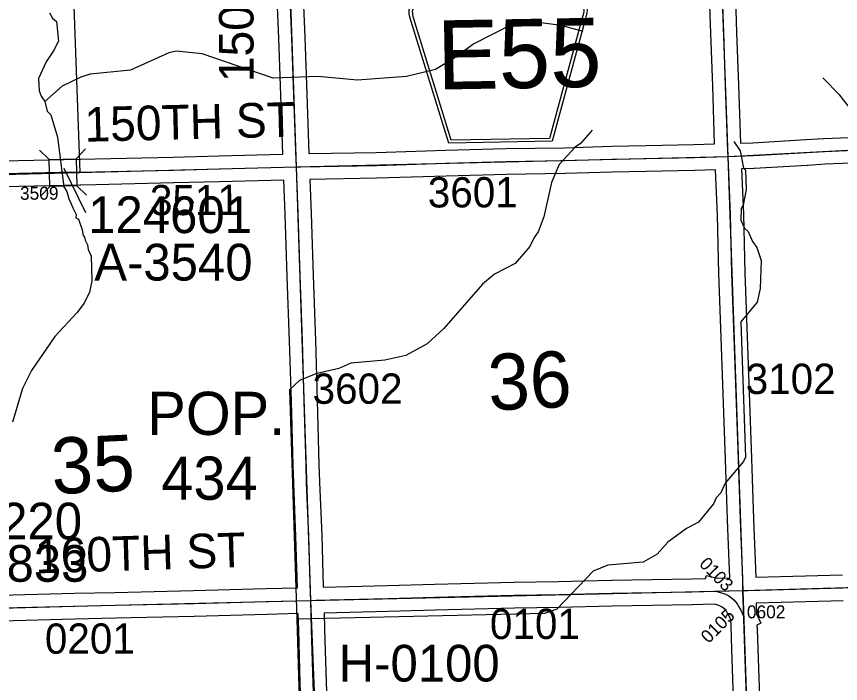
# Model space of a CAD drawing. Extents: x 128.7 to 185.5, y -21.4 to 12.6.
# Drawn here: x 138.305 to 140.213, y -1.752 to -0.208 of the extents above; entities that cross this region are included whole.
import ezdxf

# ---------------------------------------------------------------- set-up
doc = ezdxf.new("R2010")
doc.units = 0
for name, color, linetype in [('tdCoCorpBndry', 7, 'Continuous'), ('tdCoCorpPopTxt', 7, 'Continuous'), ('tdCoHydroRiver', 7, 'Continuous'), ('tdCoSecRdNmbr', 7, 'Continuous'), ('tdCoSecRdTxt', 7, 'Continuous'), ('tdCoSecRteBand', 7, 'Continuous'), ('tdCoSecRteCL', 7, 'Continuous'), ('tdCoSectLine', 7, 'Continuous'), ('tdCoSectNmbr', 7, 'Continuous'), ('tdCoShieldCoRte', 7, 'Continuous'), ('tdCoStrucSec', 7, 'Continuous'), ('tdCoStrucSecCoName', 7, 'Continuous'), ('tdCoStrucSecFHWANum', 7, 'Continuous'), ('tdCoSurfGravel', 7, 'Continuous'), ('tdCoTwpBndryShd', 7, 'Continuous')]:
    doc.layers.add(name, color=color, linetype=linetype)

msp = doc.modelspace()

# ---------------------------------------------------------------- linework, layer by layer
at = {"layer": 'tdCoCorpBndry'}
msp.add_lwpolyline([(138.4161, 0.4355), (138.4281, 0.0937), (138.4513, -0.5685), (138.4215, -0.5692), (138.4132, -0.5694), (138.4044, -0.5696), (138.3107, -0.5717), (138.2841, -0.5724), (138.1996, -0.5746), (138.1686, -0.5754), (138.1326, -0.5766), (138.0686, -0.5788), (138.0194, -0.5806), (137.949, -0.582), (137.888, -0.5833), (137.7674, -0.586), (137.6988, -0.5877), (137.6808, -0.0848), (137.6628, 0.4195), (137.9152, 0.4248)], close=True, dxfattribs=at)
at = {"layer": 'tdCoHydroRiver'}
for points in [[(138.3815, -0.1995), (138.3882, -0.2119), (138.3979, -0.2195), (138.4025, -0.2651), (138.3906, -0.2876), (138.374, -0.3134), (138.3563, -0.3518), (138.3572, -0.3802), (138.3623, -0.3926), (138.3706, -0.405), (138.376, -0.4269), (138.3842, -0.4361), (138.4, -0.4877), (138.4146, -0.6024), (138.4213, -0.6133), (138.4265, -0.6305), (138.4316, -0.6414), (138.4351, -0.6507), (138.4434, -0.6662), (138.4421, -0.6742), (138.4485, -0.6771), (138.4572, -0.7021), (138.4592, -0.7147), (138.4625, -0.7193), (138.4642, -0.7255), (138.4693, -0.7364), (138.4712, -0.7474), (138.478, -0.763), (138.4798, -0.8197), (138.4743, -0.8467), (138.4609, -0.8724), (138.4458, -0.8934), (138.3939, -0.9487), (138.3395, -1.0277), (138.3188, -1.0694), (138.2959, -1.1474)], [(139.6169, -0.2429), (139.5659, -0.2287), (139.5073, -0.2211), (139.4538, -0.2259), (139.3637, -0.2714), (139.3205, -0.3027), (139.2756, -0.3309), (139.2083, -0.3472), (139.0949, -0.3555), (139.0031, -0.3473), (138.8991, -0.3506), (138.7348, -0.2942), (138.6746, -0.2882), (138.6574, -0.2919), (138.5687, -0.3325), (138.4759, -0.3417), (138.454, -0.3487), (138.4105, -0.369), (138.3706, -0.405)], [(140.2708, -0.4655), (140.2116, -0.39), (140.1725, -0.3502)], [(139.6382, -0.4711), (139.6108, -0.5019), (139.5984, -0.5102), (139.5618, -0.5508), (139.5442, -0.5924), (139.5261, -0.6718), (139.513, -0.7069), (139.504, -0.7198), (139.4936, -0.7407), (139.4601, -0.7796), (139.4119, -0.8048), (139.3842, -0.8277), (139.2943, -0.93), (139.256, -0.9659), (139.2064, -0.9927), (139.1578, -1.0037), (139.0791, -1.0109), (139.0511, -1.0228), (138.9978, -1.0355), (138.9604, -1.0509), (138.9374, -1.0721), (138.954, -1.6034), (138.9606, -1.813)], [(139.9657, -0.4971), (139.9805, -0.5187), (139.9881, -0.5595), (139.993, -0.5641), (139.9944, -0.6082), (139.9876, -0.6447), (139.9831, -0.6528), (139.9824, -0.6796), (139.9909, -0.6983), (139.999, -0.7059), (140.0092, -0.7293), (140.0191, -0.7432), (140.0295, -0.7728), (140.0268, -0.8376), (140.0199, -0.8694), (139.9819, -0.9148), (139.9933, -1.2284), (139.9888, -1.238), (139.9462, -1.2883), (139.9359, -1.3107), (139.9252, -1.3221), (139.9193, -1.3365), (139.8843, -1.3786), (139.8564, -1.3937), (139.8132, -1.425), (139.7888, -1.4526), (139.7563, -1.471), (139.6744, -1.4783), (139.6401, -1.492), (139.5561, -1.5798), (139.528, -1.5901), (138.954, -1.6034)]]:
    msp.add_lwpolyline(points, dxfattribs=at)
at = {"layer": 'tdCoSecRteBand'}
for points in [[(140.2341, 0.4577), (140.1099, 0.451), (140.1098, 0.451), (140.1096, 0.451), (139.9475, 0.4441), (139.9475, 0.4438), (139.9489, 0.4071), (139.9546, 0.272), (139.9546, 0.272), (139.9546, 0.272), (139.9588, 0.1654), (139.9588, 0.1652), (139.9588, 0.165), (139.962, 0.0422), (139.9681, -0.115), (139.9681, -0.115), (139.9681, -0.1151), (139.9726, -0.2448), (139.977, -0.3668), (139.977, -0.3669), (139.977, -0.3669), (139.9816, -0.5011)], [(138.2834, -0.5424), (138.3099, -0.5417), (138.3099, -0.5417), (138.31, -0.5417), (138.4507, -0.5386), (138.4529, -0.5385), (138.4875, -0.5377), (138.6675, -0.5335), (138.7734, -0.5306), (138.7735, -0.5306), (138.7735, -0.5306), (138.922, -0.5269), (138.9174, -0.3903), (138.9127, -0.2585), (138.9072, -0.1311)], [(138.9672, -0.1287), (138.9726, -0.256), (138.9726, -0.2561), (138.9726, -0.2562), (138.9773, -0.3882), (138.9773, -0.3882), (138.9773, -0.3882), (138.982, -0.5254), (138.9824, -0.5254), (138.9824, -0.5255)], [(138.9824, -0.5255), (139.138, -0.5227), (139.2981, -0.5178), (139.2982, -0.5178), (139.2982, -0.5178), (139.4378, -0.5138), (139.438, -0.5138), (139.4382, -0.5138), (139.5743, -0.5118), (139.6829, -0.5086), (139.683, -0.5086), (139.6831, -0.5086), (139.7628, -0.5069), (139.8738, -0.5044), (139.9216, -0.503), (139.9171, -0.369), (139.9126, -0.247), (139.9126, -0.2469), (139.9126, -0.2469), (139.9082, -0.1172)], [(139.9816, -0.5011), (139.9818, -0.5011), (140.0099, -0.5003), (140.1325, -0.4932), (140.1738, -0.4904), (140.1741, -0.4904), (140.1745, -0.4904), (140.2932, -0.4855)], [(140.2958, -0.5454), (140.1773, -0.5503), (140.1363, -0.553), (140.1362, -0.553), (140.1361, -0.553), (140.013, -0.5602), (140.0126, -0.5602), (140.0122, -0.5602), (139.9839, -0.5611), (139.9881, -0.6656), (139.9881, -0.6659), (139.9881, -0.6661), (139.9913, -0.8011), (139.9967, -0.9486), (139.9967, -0.9486), (139.9967, -0.9486), (140.0014, -1.0796), (140.0069, -1.2315), (140.0069, -1.2315), (140.0069, -1.2315), (140.0115, -1.3715), (140.0168, -1.5061)], [(139.0154, -1.529), (139.1639, -1.5253), (139.2726, -1.5221), (139.2727, -1.5221), (139.2728, -1.5221), (139.457, -1.5179), (139.4571, -1.5179), (139.4572, -1.5179), (139.5602, -1.5162), (139.6831, -1.5132), (139.6832, -1.5132), (139.6834, -1.5132), (139.8686, -1.5102), (139.9008, -1.5093), (139.9026, -1.5022), (139.9277, -1.5086), (139.9569, -1.5077), (139.9516, -1.3738), (139.9516, -1.3737), (139.9516, -1.3736), (139.9469, -1.2336), (139.9415, -1.0817), (139.9368, -0.9508), (139.9314, -0.8031), (139.9313, -0.8029), (139.9313, -0.8027), (139.9281, -0.6678), (139.9239, -0.5629), (139.8756, -0.5644), (139.8754, -0.5644), (139.8753, -0.5644), (139.7641, -0.5669), (139.7641, -0.5669), (139.7641, -0.5669), (139.6845, -0.5686), (139.5759, -0.5718), (139.5757, -0.5718), (139.5754, -0.5718), (139.4393, -0.5738), (139.2999, -0.5777), (139.1397, -0.5827), (139.1395, -0.5827), (139.1393, -0.5827), (138.9843, -0.5855), (138.9874, -0.6635), (138.9874, -0.6637), (138.9874, -0.6638), (138.9916, -0.8077), (138.9973, -0.9578), (138.9973, -0.9579), (138.9973, -0.958), (139.0015, -1.0971), (139.0015, -1.0971), (139.0015, -1.0972), (139.0054, -1.2455), (139.0069, -1.2862), (139.0118, -1.4097), (139.0118, -1.4099), (139.0118, -1.41), (139.0154, -1.529)], [(138.2678, -1.5475), (138.439, -1.5433), (138.439, -1.5433), (138.439, -1.5433), (138.5327, -1.5411), (138.5327, -1.5411), (138.5327, -1.5411), (138.7149, -1.5369), (138.8828, -1.5322), (138.8828, -1.5322), (138.8829, -1.5322), (138.9554, -1.5305), (138.9519, -1.412), (138.9469, -1.2886), (138.9469, -1.2885), (138.9469, -1.2885), (138.9455, -1.2475), (138.9455, -1.2474), (138.9455, -1.2472), (138.9415, -1.0988), (138.9373, -0.9599), (138.9317, -0.8098), (138.9317, -0.8097), (138.9316, -0.8096), (138.9275, -0.6657), (138.9244, -0.5873), (138.9243, -0.5869), (138.7751, -0.5906), (138.6691, -0.5935), (138.669, -0.5935), (138.6689, -0.5935), (138.4889, -0.5977), (138.4889, -0.5977), (138.4889, -0.5977), (138.4542, -0.5985), (138.452, -0.5985), (138.3114, -0.6017), (138.2849, -0.6024)], [(140.0168, -1.5061), (140.2175, -1.5009)], [(140.219, -1.5608), (140.018, -1.5661), (140.0188, -1.5908), (140.0287, -1.6127), (140.0196, -1.6168), (140.02, -1.6268), (140.0214, -1.6717), (140.0261, -1.8065)], [(139.9661, -1.8087), (139.9614, -1.6738), (139.9614, -1.6737), (139.9614, -1.6737), (139.9596, -1.6181), (139.9592, -1.6047), (139.955, -1.5955), (139.9517, -1.5891), (139.9492, -1.585), (139.9454, -1.5803), (139.9422, -1.5774), (139.939, -1.5753), (139.9334, -1.5723), (139.9291, -1.5708), (139.9211, -1.5688), (139.8952, -1.5695), (139.8701, -1.5702), (139.87, -1.5702), (139.8698, -1.5702), (139.6844, -1.5732), (139.5615, -1.5761), (139.5614, -1.5761), (139.5613, -1.5761), (139.4583, -1.5779), (139.2743, -1.5821), (139.1656, -1.5853), (139.1656, -1.5853), (139.1655, -1.5853), (139.0173, -1.589), (139.0185, -1.6267), (139.0185, -1.6267), (139.0185, -1.6268), (139.0222, -1.7493), (139.0274, -1.8946)], [(138.9674, -1.8968), (138.9622, -1.7513), (138.9622, -1.7512), (138.9622, -1.7512), (138.9585, -1.6286), (138.9573, -1.5904), (138.957, -1.5904), (138.8844, -1.5922), (138.7165, -1.5968), (138.7164, -1.5969), (138.7164, -1.5969), (138.5341, -1.601), (138.4404, -1.6033), (138.2693, -1.6075), (138.0999, -1.6116), (138.0999, -1.6116), (138.0998, -1.6116), (138.0157, -1.6136), (138.0161, -1.6256), (138.0161, -1.6258), (138.0161, -1.626), (138.0196, -1.7798)]]:
    msp.add_lwpolyline(points, dxfattribs=at)
at = {"layer": 'tdCoSecRteCL'}
for p in [(139.9244, -1.5387), (139.989, -1.5978)]:
    msp.add_line(p, (139.987, -1.5369), dxfattribs=at)
for points in [[(138.9532, -0.5562), (138.9525, -0.5399), (138.9473, -0.3892), (138.9426, -0.2573), (138.9372, -0.1298), (138.9338, -0.0176), (138.9293, 0.1314), (138.9246, 0.2692), (138.9218, 0.3588), (138.9208, 0.397), (138.9196, 0.4167), (138.9189, 0.4286), (138.9174, 0.4624), (138.9148, 0.554), (138.9094, 0.7027), (138.9061, 0.8421), (138.9015, 0.9809), (138.8955, 1.1205), (138.8899, 1.2539), (138.8857, 1.3967), (138.884, 1.4487)], [(139.9527, -0.532), (139.9522, -0.5198), (139.947, -0.3679), (139.9426, -0.2459), (139.9382, -0.1161), (139.932, 0.0412), (139.9288, 0.1642), (139.9246, 0.2708), (139.9189, 0.4059), (139.9164, 0.4726)], [(139.9527, -0.532), (140.0113, -0.5302), (140.1343, -0.5231), (140.1757, -0.5204), (140.2946, -0.5154), (140.3829, -0.511), (140.5264, -0.5031), (140.649, -0.4965), (140.7555, -0.4908), (140.8566, -0.4854), (140.9626, -0.4789)], [(138.9532, -0.5562), (138.9637, -0.5559), (139.1388, -0.5527), (139.2991, -0.5478), (139.4386, -0.5438), (139.575, -0.5418), (139.6838, -0.5386), (139.7634, -0.5369), (139.8746, -0.5344), (139.9527, -0.532)], [(139.987, -1.5369), (139.9867, -1.5272), (139.987, -1.5102), (139.9816, -1.3726), (139.9769, -1.2325), (139.9714, -1.0806), (139.9668, -0.9497), (139.9613, -0.802), (139.9581, -0.6668), (139.9527, -0.532)], [(137.949, -0.582), (138.0194, -0.5806), (138.0686, -0.5788), (138.1326, -0.5766), (138.1686, -0.5754), (138.1996, -0.5746), (138.2841, -0.5724), (138.3107, -0.5717), (138.4513, -0.5685), (138.4536, -0.5685), (138.4882, -0.5677), (138.6682, -0.5635), (138.7743, -0.5606), (138.9532, -0.5562)], [(138.9863, -1.5598), (138.9858, -1.5446), (138.9819, -1.4109), (138.9769, -1.2874), (138.9754, -1.2464), (138.9715, -1.098), (138.9673, -0.9589), (138.9616, -0.8087), (138.9574, -0.6647), (138.9532, -0.5562)], [(139.987, -1.5369), (139.9993, -1.5365), (140.2182, -1.5309), (140.378, -1.5272), (140.511, -1.5225), (140.6431, -1.5175), (140.7948, -1.5131), (140.9487, -1.5087), (141.0014, -1.5077)], [(138.9863, -1.5598), (138.9985, -1.5595), (139.1647, -1.5553), (139.2735, -1.5521), (139.4577, -1.5479), (139.5608, -1.5461), (139.6838, -1.5432), (139.8693, -1.5402), (139.9244, -1.5387)], [(139.9244, -1.5387), (139.9378, -1.542), (139.9455, -1.5448), (139.9543, -1.5495), (139.9606, -1.5536), (139.9672, -1.5596), (139.9738, -1.5676), (139.9779, -1.5744), (139.982, -1.5824), (139.989, -1.5978)], [(137.9846, -1.5842), (138.0141, -1.5836), (138.0991, -1.5817), (138.2686, -1.5775), (138.4397, -1.5733), (138.5334, -1.5711), (138.7157, -1.5669), (138.8836, -1.5622), (138.9863, -1.5598)], [(139.0646, -3.5638), (139.063, -3.4656), (139.063, -3.4321), (139.0573, -3.3026), (139.0524, -3.1875), (139.0516, -3.1554), (139.0462, -3.0321), (139.0403, -2.8933), (139.0341, -2.7438), (139.0277, -2.5904), (139.026, -2.5513), (139.0218, -2.456), (139.0154, -2.3115), (139.0085, -2.1715), (139.0023, -2.0264), (138.9974, -1.8957), (138.9922, -1.7502), (138.9885, -1.6277), (138.9863, -1.5598)], [(140.0179, -2.4866), (140.0172, -2.469), (140.0151, -2.3763), (140.0107, -2.2414), (140.0055, -2.0892), (140.0015, -1.9472), (139.9961, -1.8076), (139.9914, -1.6727), (139.9892, -1.6025), (139.989, -1.5978)]]:
    msp.add_lwpolyline(points, dxfattribs=at)
at = {"layer": 'tdCoSectLine'}
for points in [[(139.916, 0.4726), (139.9523, -0.532)], [(138.9176, 0.4476), (138.9528, -0.5562)], [(139.9523, -0.532), (140.9622, -0.4789)], [(138.9528, -0.5562), (139.9523, -0.532)], [(139.9523, -0.532), (139.9867, -1.5369)], [(137.9486, -0.582), (138.9528, -0.5562)], [(138.9528, -0.5562), (138.9859, -1.5598)], [(139.9867, -1.5369), (141.001, -1.5077)], [(138.9859, -1.5598), (139.9867, -1.5369)], [(139.9867, -1.5369), (140.02, -2.5417)], [(137.9843, -1.5842), (138.9859, -1.5598)], [(138.9859, -1.5598), (139.0261, -2.559)]]:
    msp.add_lwpolyline(points, dxfattribs=at)
at = {"layer": 'tdCoShieldCoRte'}
for points in [[(139.3059, -0.5011), (139.2191, -0.2197), (139.2149, -0.2066), (139.2141, -0.2008), (139.214, -0.1929), (139.218, -0.1826), (139.2252, -0.1739), (139.2346, -0.1671), (139.4006, -0.0919), (139.4081, -0.0901), (139.4185, -0.089), (139.4289, -0.0897), (139.4365, -0.0912), (139.605, -0.1606), (139.6147, -0.1671), (139.6221, -0.1755), (139.6265, -0.1857), (139.6267, -0.1936), (139.626, -0.1995), (139.6224, -0.2127), (139.5454, -0.497)], [(139.3117, -0.4947), (139.2271, -0.2209), (139.2232, -0.2083), (139.2224, -0.2027), (139.2223, -0.1952), (139.2262, -0.1852), (139.233, -0.1769), (139.2421, -0.1704), (139.4014, -0.0981), (139.4086, -0.0964), (139.4186, -0.0954), (139.4286, -0.0961), (139.4359, -0.0975), (139.5976, -0.1642), (139.607, -0.1704), (139.6141, -0.1784), (139.6183, -0.1883), (139.6184, -0.1958), (139.6178, -0.2014), (139.6143, -0.2141), (139.5394, -0.4907)]]:
    msp.add_lwpolyline(points, close=True, dxfattribs=at)
at = {"layer": 'tdCoStrucSec'}
for p, q in [((138.4432, -0.5374), (138.4648, -0.5148)), ((138.3806, -0.5388), (138.358, -0.5172)), ((138.382, -0.6014), (138.3603, -0.624)), ((138.4446, -0.6), (138.4672, -0.6216))]:
    msp.add_line(p, q, dxfattribs=at)
msp.add_lwpolyline([(138.3806, -0.5388), (138.4432, -0.5374), (138.4446, -0.6), (138.382, -0.6014)], close=True, dxfattribs=at)
at = {"layer": 'tdCoStrucSecFHWANum'}
msp.add_line((138.4652, -0.6624), (138.4156, -0.5601), dxfattribs=at)
at = {"layer": 'tdCoSurfGravel'}
msp.add_line((138.4513, -0.5685), (138.4513, -0.5685), dxfattribs=at)
for points in [[(138.9863, -1.5598), (138.9858, -1.5446), (138.9819, -1.4109), (138.9769, -1.2874), (138.9754, -1.2464), (138.9715, -1.098), (138.9673, -0.9589), (138.9616, -0.8087), (138.9574, -0.6647), (138.9532, -0.5562), (138.9525, -0.5399), (138.9473, -0.3892), (138.9426, -0.2573), (138.9372, -0.1298)], [(139.9527, -0.532), (139.9522, -0.5198), (139.947, -0.3679), (139.9426, -0.2459), (139.9382, -0.1161)], [(138.4513, -0.5685), (138.4536, -0.5685), (138.4882, -0.5677), (138.6682, -0.5635), (138.7743, -0.5606), (138.9532, -0.5562), (138.9637, -0.5559), (139.1388, -0.5527), (139.2991, -0.5478), (139.4386, -0.5438), (139.575, -0.5418), (139.6838, -0.5386), (139.7634, -0.5369), (139.8746, -0.5344), (139.9527, -0.532)], [(139.9527, -0.532), (140.0113, -0.5302), (140.1343, -0.5231), (140.1757, -0.5204), (140.2946, -0.5154)], [(139.987, -1.5369), (139.9867, -1.5272), (139.987, -1.5102), (139.9816, -1.3726), (139.9769, -1.2325), (139.9714, -1.0806), (139.9668, -0.9497), (139.9613, -0.802), (139.9581, -0.6668), (139.9527, -0.532)], [(138.2841, -0.5724), (138.3107, -0.5717), (138.4513, -0.5685)], [(138.2686, -1.5775), (138.4397, -1.5733), (138.5334, -1.5711), (138.7157, -1.5669), (138.8836, -1.5622), (138.9863, -1.5598), (138.9985, -1.5595), (139.1647, -1.5553), (139.2735, -1.5521), (139.4577, -1.5479), (139.5608, -1.5461), (139.6838, -1.5432), (139.8693, -1.5402), (139.9244, -1.5387), (139.987, -1.5369)], [(139.9244, -1.5387), (139.9378, -1.542), (139.9455, -1.5448), (139.9543, -1.5495), (139.9606, -1.5536), (139.9672, -1.5596), (139.9738, -1.5676), (139.9779, -1.5744), (139.982, -1.5824), (139.989, -1.5978)], [(139.987, -1.5369), (139.9993, -1.5365), (140.2182, -1.5309)], [(139.9892, -1.6025), (139.989, -1.5978), (139.987, -1.5369), (139.987, -1.5369)], [(139.026, -2.5513), (139.0218, -2.456), (139.0154, -2.3115), (139.0085, -2.1715), (139.0023, -2.0264), (138.9974, -1.8957), (138.9922, -1.7502), (138.9885, -1.6277), (138.9863, -1.5598)], [(140.0179, -2.4866), (140.0172, -2.469), (140.0151, -2.3763), (140.0107, -2.2414), (140.0055, -2.0892), (140.0015, -1.9472), (139.9961, -1.8076), (139.9914, -1.6727), (139.9892, -1.6025)]]:
    msp.add_lwpolyline(points, dxfattribs=at)
at = {"layer": 'tdCoTwpBndryShd'}
for points in [[(139.7753, 4.488), (139.8117, 3.486), (139.847, 2.4824), (139.8814, 1.4767), (139.916, 0.4726), (139.9523, -0.532), (139.9867, -1.5369), (140.02, -2.5417), (140.0555, -3.5439), (140.0879, -4.5437), (140.1169, -5.5472), (140.1441, -6.552), (140.1762, -7.5484), (140.2009, -8.5459), (140.2273, -9.5432), (140.2527, -10.5463), (140.2854, -11.5456), (140.3203, -12.5525), (140.3446, -13.5481), (140.3501, -13.7735)], [(133.9673, -1.6731), (134.9785, -1.6501), (135.9787, -1.6285), (136.9783, -1.606), (136.9908, -1.6057), (137.9843, -1.5842), (138.9859, -1.5598), (139.9867, -1.5369), (141.001, -1.5077), (142.0055, -1.4764), (143.0036, -1.4478), (143.9967, -1.4154), (144.999, -1.3795), (146.001, -1.3445), (147.0006, -1.3151), (147.9961, -1.2801), (149.0001, -1.2471), (150.0007, -1.2153), (150.9999, -1.1762), (152.001, -1.1385), (152.9972, -1.0884), (154.0014, -1.05)]]:
    msp.add_lwpolyline(points, dxfattribs=at)

# ---------------------------------------------------------------- texts
at = {"layer": 'tdCoCorpPopTxt'}
for s, p in [('POP.', (138.6078, -1.1768)), ('434', (138.6403, -1.3268))]:
    msp.add_text(s, height=0.1, dxfattribs=at).set_placement(p)
at = {"layer": 'tdCoSecRdNmbr'}
for s, height, rotation, p in [('3601', 0.07, 0.1063, (139.2575, -0.6502)), ('3509', 0.03, 0.1055, (138.3131, -0.6323)), ('3511', 0.07, 0.1058, (138.6142, -0.6681)), ('3102', 0.07, 0.1068, (139.9936, -1.082)), ('3602', 0.07, 0.1061, (138.9907, -1.1047)), ('0103', 0.03, 314.1926, (139.8841, -1.4773)), ('0101', 0.07, 0.1061, (139.4014, -1.6493)), ('0105', 0.03, 45.105, (139.9077, -1.6609)), ('0602', 0.03, 0.1068, (139.9963, -1.6013)), ('0201', 0.07, 0.1056, (138.3708, -1.6833))]:
    msp.add_text(s, height=height, rotation=rotation, dxfattribs=at).set_placement(p)
at = {"layer": 'tdCoSecRdTxt'}
for s, rotation, p in [('150TH AVE', 90, (138.8539, -0.3602)), ('150TH ST', 1.4322, (138.4633, -0.4981)), ('160TH ST', 1.7918, (138.3491, -1.4974))]:
    msp.add_text(s, height=0.08, rotation=rotation, dxfattribs=at).set_placement(p)
at = {"layer": 'tdCoSectNmbr'}
for s, rotation, p in [('36', 2.6587, (139.3995, -1.1203)), ('35', 2.658, (138.3881, -1.3141))]:
    msp.add_text(s, height=0.13, rotation=rotation, dxfattribs=at).set_placement(p)
at = {"layer": 'tdCoShieldCoRte'}
msp.add_text('E55', height=0.16, rotation=1, dxfattribs=at).set_placement((139.2801, -0.3773))
at = {"layer": 'tdCoStrucSecCoName'}
for s, p in [('A-3540', (138.4851, -0.8193)), ('H-0220', (138.084, -1.4186)), ('H-0100', (139.0511, -1.7476))]:
    msp.add_text(s, height=0.085, dxfattribs=at).set_placement(p)
at = {"layer": 'tdCoStrucSecFHWANum'}
for s, p in [('124601', (138.4709, -0.7095)), ('122833', (138.0922, -1.5166))]:
    msp.add_text(s, height=0.085, dxfattribs=at).set_placement(p)

doc.saveas('drawing.dxf')
